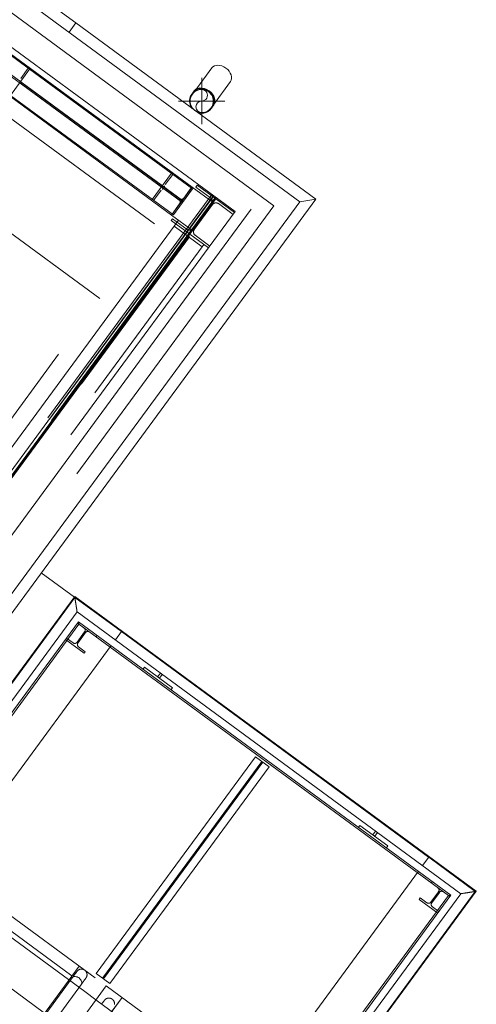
# Model space of a CAD drawing. Header units: metres. Extents: x 135583 to 135939, y 457896 to 458258.
# Tile 554 of 599: x 135743.03 to 135745.01, y 458178.38 to 458182.64. Entities that reach past the tile are written whole.
import ezdxf

# ---------------------------------------------------------------- set-up
doc = ezdxf.new("R2010")
doc.units = ezdxf.units.M
doc.linetypes.add('Hidden', pattern=[4, 2, -2])
doc.layers.add('NIEUWE INSTALLATIE', color=250, linetype='Continuous', lineweight=0)

msp = doc.modelspace()

# ---------------------------------------------------------------- linework, layer by layer
at = {"layer": 'NIEUWE INSTALLATIE'}
for p, q in [((135744.242, 458181.8503), (135734.0878, 458189.3104)), ((135743.2731, 458182.6242), (135735.1159, 458188.6171)), ((135733.9472, 458188.3589), (135743.3761, 458181.4317)), ((135733.9472, 458188.3589), (135743.3761, 458181.4317)), ((135743.2435, 458182.5839), (135743.2731, 458182.6242)), ((135744.3119, 458181.861), (135743.2731, 458182.6242)), ((135743.8611, 458182.4297), (135743.7876, 458182.3296)), ((135743.8177, 458182.1861), (135743.8177, 458182.3861)), ((135743.8682, 458182.2704), (135743.9417, 458182.3705)), ((135743.7177, 458182.2861), (135743.9177, 458182.2861)), ((135740.5973, 458176.8048), (135744.3119, 458181.861)), ((135740.9264, 458177.3373), (135744.242, 458181.8503)), ((135744.242, 458181.8503), (135744.3119, 458181.861)), ((135744.3119, 458181.861), (135744.242, 458181.8503)), ((135743.2666, 458180.1385), (135743.1236, 458180.2436)), ((135743.268, 458180.1417), (135742.6887, 458179.3532)), ((135743.2686, 458180.137), (135743.2667, 458180.1385)), ((135743.2686, 458180.137), (135743.2667, 458180.1385)), ((135745.006, 458178.8648), (135743.268, 458180.1417)), ((135742.7276, 458179.3246), (135743.2783, 458180.0742)), ((135743.2783, 458180.0742), (135744.9385, 458178.8544)), ((135742.7518, 458179.3068), (135743.2847, 458180.0321)), ((135743.2864, 458180.021), (135742.7583, 458179.3021)), ((135744.8965, 458178.848), (135743.2847, 458180.0321)), ((135743.2847, 458180.0321), (135743.2864, 458180.021)), ((135743.2864, 458180.021), (135744.8853, 458178.8463)), ((135744.7998, 458179.0121), (135743.4702, 458179.9889)), ((135744.7998, 458179.0121), (135743.4702, 458179.9889)), ((135743.5704, 458179.8347), (135743.5645, 458179.8266)), ((135743.6913, 458179.7459), (135743.5704, 458179.8347)), ((135743.639, 458179.8098), (135743.6268, 458179.7932)), ((135743.6268, 458179.7932), (135743.6349, 458179.7873)), ((135743.6349, 458179.7873), (135743.647, 458179.8039)), ((135743.6854, 458179.7378), (135743.6913, 458179.7459)), ((135744.5018, 458179.1504), (135744.4959, 458179.1424)), ((135744.6227, 458179.0616), (135744.5018, 458179.1504)), ((135744.5703, 458179.1255), (135744.5582, 458179.109)), ((135744.5663, 458179.1031), (135744.5784, 458179.1196)), ((135744.5582, 458179.109), (135744.5663, 458179.1031)), ((135744.6167, 458179.0535), (135744.6227, 458179.0616)), ((135743.2561, 458178.4984), (135742.6113, 458178.972)), ((135742.6709, 458178.901), (135743.3115, 458178.4304)), ((135742.6709, 458178.901), (135743.3115, 458178.4304)), ((135744.9385, 458178.8544), (135744.3878, 458178.1049)), ((135744.4268, 458178.0763), (135745.006, 458178.8648)), ((135744.8853, 458178.8463), (135744.3572, 458178.1274)), ((135744.3636, 458178.1227), (135744.8965, 458178.848)), ((135744.8853, 458178.8463), (135744.8965, 458178.848)), ((135743.1376, 458178.3372), (135742.4929, 458178.8109)), ((135741.846, 458176.5791), (135743.2874, 458178.5411)), ((135743.2572, 458178.49), (135741.9023, 458176.6459)), ((135741.9413, 458176.6173), (135743.2968, 458178.4624)), ((135743.3115, 458178.4303), (135743.3599, 458178.3948)), ((135743.3599, 458178.3948), (135744.0005, 458177.9241)), ((135743.3599, 458178.3948), (135744.0005, 458177.9241)), ((135743.4728, 458178.4049), (135743.3938, 458178.2974)), ((135743.4728, 458178.4049), (135743.4047, 458178.3122))]:
    msp.add_line(p, q, dxfattribs=at)
at = {"layer": 'NIEUWE INSTALLATIE', "linetype": 'Hidden'}
for p, q in [((135744.1302, 458181.8332), (135734.1049, 458189.1985)), ((135744.1302, 458181.8332), (135734.1049, 458189.1985)), ((135743.9624, 458181.8075), (135734.1306, 458189.0308)), ((135743.9624, 458181.8075), (135734.1306, 458189.0308)), ((135734.3617, 458188.923), (135744.0323, 458181.8182)), ((135734.3617, 458188.923), (135744.0323, 458181.8182)), ((135742.9889, 458182.4855), (135743.0673, 458182.4279)), ((135742.9889, 458182.4855), (135743.0673, 458182.4279)), ((135743.7762, 458181.9133), (135742.9908, 458182.4903)), ((135743.7762, 458181.9133), (135742.9908, 458182.4903)), ((135743.7297, 458181.85), (135742.9443, 458182.427)), ((135743.7297, 458181.85), (135742.9443, 458182.427)), ((135743.7297, 458181.85), (135742.9443, 458182.427)), ((135743.7339, 458181.8557), (135742.9485, 458182.4328)), ((135743.7339, 458181.8557), (135742.9485, 458182.4328)), ((135743.7339, 458181.8557), (135742.9485, 458182.4328)), ((135742.9902, 458182.3108), (135743.0731, 458182.4237)), ((135742.9902, 458182.3108), (135743.0731, 458182.4237)), ((135743.0673, 458182.4279), (135743.0346, 458182.3834)), ((135743.0673, 458182.4279), (135743.0346, 458182.3834)), ((135743.0731, 458182.4237), (135743.0673, 458182.4279)), ((135743.0731, 458182.4237), (135743.0673, 458182.4279)), ((135743.7779, 458181.9059), (135743.0731, 458182.4237)), ((135743.7779, 458181.9059), (135743.0731, 458182.4237)), ((135742.902, 458182.3695), (135743.6874, 458181.7924)), ((135742.902, 458182.3695), (135743.6874, 458181.7924)), ((135743.03, 458182.365), (135743.7348, 458181.8472)), ((135743.03, 458182.365), (135743.7348, 458181.8472)), ((135743.0333, 458182.3695), (135743.7381, 458181.8517)), ((135743.0333, 458182.3695), (135743.7381, 458181.8517)), ((135743.6129, 458181.7541), (135742.8272, 458182.3313)), ((135743.6129, 458181.7541), (135742.8272, 458182.3313)), ((135743.6129, 458181.7541), (135742.8272, 458182.3313)), ((135743.6129, 458181.7541), (135742.8272, 458182.3313)), ((135742.9902, 458182.3108), (135743.695, 458181.793)), ((135742.9902, 458182.3108), (135743.695, 458181.793)), ((135743.6863, 458181.9732), (135743.6034, 458181.8603)), ((135743.6863, 458181.9732), (135743.6034, 458181.8603)), ((135743.6595, 458181.9243), (135743.6922, 458181.9688)), ((135743.6595, 458181.9243), (135743.6922, 458181.9688)), ((135740.7829, 458177.6909), (135743.8617, 458181.8815)), ((135740.7829, 458177.6909), (135743.8617, 458181.8815)), ((135743.6093, 458181.856), (135743.642, 458181.9005)), ((135743.6093, 458181.856), (135743.642, 458181.9005)), ((135743.7762, 458181.9133), (135743.6874, 458181.7924)), ((135743.7762, 458181.9133), (135743.6874, 458181.7924)), ((135743.7779, 458181.9059), (135743.695, 458181.793)), ((135743.7779, 458181.9059), (135743.695, 458181.793)), ((135743.6953, 458181.7928), (135743.7782, 458181.9056)), ((135743.6953, 458181.7928), (135743.7782, 458181.9056)), ((135743.7723, 458181.9099), (135743.7396, 458181.8654)), ((135743.7723, 458181.9099), (135743.7396, 458181.8654)), ((135743.7762, 458181.9133), (135743.867, 458181.8466)), ((135743.7762, 458181.9133), (135743.867, 458181.8466)), ((135743.7782, 458181.9056), (135743.7779, 458181.9058)), ((135743.7782, 458181.9056), (135743.7779, 458181.9058)), ((135743.7983, 458181.9219), (135743.7924, 458181.9138)), ((135743.7983, 458181.9219), (135743.7924, 458181.9138)), ((135743.7924, 458181.9138), (135743.8558, 458181.8672)), ((135743.7924, 458181.9138), (135743.8558, 458181.8672)), ((135743.9594, 458181.8035), (135743.7983, 458181.9219)), ((135743.9594, 458181.8035), (135743.7983, 458181.9219)), ((135743.8685, 458181.8765), (135740.7898, 458177.6859)), ((135743.8685, 458181.8765), (135740.7898, 458177.6859)), ((135740.7909, 458177.685), (135743.8697, 458181.8756)), ((135740.7909, 458177.685), (135743.8697, 458181.8756)), ((135740.799, 458177.6791), (135743.8778, 458181.8697)), ((135740.799, 458177.6791), (135743.8778, 458181.8697)), ((135743.8818, 458181.8667), (135740.8031, 458177.6761)), ((135743.8818, 458181.8667), (135740.8031, 458177.6761)), ((135743.7222, 458181.8416), (135743.6894, 458181.7971)), ((135743.7222, 458181.8416), (135743.6894, 458181.7971)), ((135743.8597, 458181.8421), (135743.7803, 458181.7341)), ((135743.8597, 458181.8421), (135743.7803, 458181.7341)), ((135743.7856, 458181.7302), (135743.8649, 458181.8382)), ((135743.7856, 458181.7302), (135743.8649, 458181.8382)), ((135743.8901, 458181.8421), (135743.9535, 458181.7954)), ((135743.8901, 458181.8421), (135743.9535, 458181.7954)), ((135740.8836, 458177.6169), (135743.9624, 458181.8075)), ((135740.8836, 458177.6169), (135743.9624, 458181.8075)), ((135740.9093, 458177.4492), (135744.1302, 458181.8332)), ((135740.9093, 458177.4492), (135744.1302, 458181.8332)), ((135743.8547, 458181.5764), (135744.0323, 458181.8182)), ((135743.8547, 458181.5764), (135744.0323, 458181.8182)), ((135742.0143, 458179.5782), (135743.6129, 458181.7541)), ((135742.0143, 458179.5782), (135743.6129, 458181.7541)), ((135742.0143, 458179.5782), (135743.6129, 458181.7541)), ((135742.0143, 458179.5782), (135743.6129, 458181.7541)), ((135743.6917, 458181.7768), (135743.6858, 458181.7688)), ((135743.6917, 458181.7768), (135743.6858, 458181.7688)), ((135743.6858, 458181.7688), (135743.847, 458181.6504)), ((135743.6858, 458181.7688), (135743.847, 458181.6504)), ((135743.7782, 458181.7257), (135743.6874, 458181.7924)), ((135743.7782, 458181.7257), (135743.6874, 458181.7924)), ((135743.7552, 458181.7302), (135743.6917, 458181.7768)), ((135743.7552, 458181.7302), (135743.6917, 458181.7768)), ((135743.695, 458181.793), (135743.6953, 458181.7928)), ((135743.695, 458181.793), (135743.6953, 458181.7928)), ((135743.6984, 458181.7438), (135743.7059, 458181.754)), ((135743.6984, 458181.7438), (135743.7059, 458181.754)), ((135743.706, 458181.754), (135743.7178, 458181.7701)), ((135743.706, 458181.754), (135743.7178, 458181.7701)), ((135743.6984, 458181.7438), (135740.8656, 458177.8879)), ((135743.6984, 458181.7438), (135740.8656, 458177.8879)), ((135743.6984, 458181.7438), (135743.8193, 458181.6549)), ((135743.6984, 458181.7438), (135743.8193, 458181.6549)), ((135743.756, 458181.7014), (135740.9232, 458177.8456)), ((135743.756, 458181.7014), (135740.9232, 458177.8456)), ((135743.756, 458181.7014), (135740.9232, 458177.8456)), ((135743.7617, 458181.6972), (135740.9289, 458177.8414)), ((135743.7617, 458181.6972), (135740.9289, 458177.8414)), ((135743.7617, 458181.6972), (135740.9289, 458177.8414)), ((135743.7125, 458181.6278), (135743.7643, 458181.6983)), ((135743.7125, 458181.6278), (135743.7643, 458181.6983)), ((135743.7561, 458181.7041), (135743.7642, 458181.6982)), ((135743.7561, 458181.7041), (135743.7642, 458181.6982)), ((135743.7643, 458181.6983), (135743.7562, 458181.7042)), ((135743.7643, 458181.6983), (135743.7562, 458181.7042)), ((135743.7645, 458181.6986), (135743.7565, 458181.7046)), ((135743.7645, 458181.6986), (135743.7565, 458181.7046)), ((135743.7643, 458181.6983), (135743.7645, 458181.6986)), ((135743.7645, 458181.6986), (135743.7643, 458181.6983)), ((135743.7643, 458181.6983), (135743.7645, 458181.6986)), ((135743.7645, 458181.6986), (135743.7643, 458181.6983)), ((135743.8529, 458181.6584), (135743.7894, 458181.7051)), ((135743.8529, 458181.6584), (135743.7894, 458181.7051)), ((135740.9287, 458177.8386), (135743.7125, 458181.6278)), ((135740.9287, 458177.8386), (135743.7125, 458181.6278)), ((135740.9865, 458177.7991), (135743.8193, 458181.6549)), ((135740.9865, 458177.7991), (135743.8193, 458181.6549)), ((135743.701, 458181.629), (135743.709, 458181.6231)), ((135743.701, 458181.629), (135743.709, 458181.6231)), ((135743.7044, 458181.6337), (135743.7125, 458181.6278)), ((135743.7044, 458181.6337), (135743.7125, 458181.6278)), ((135743.7139, 458181.6297), (135743.7058, 458181.6356)), ((135743.7139, 458181.6297), (135743.7058, 458181.6356)), ((135743.8268, 458181.6652), (135743.8193, 458181.655)), ((135743.8268, 458181.6652), (135743.8193, 458181.655)), ((135743.8547, 458181.5764), (135740.8056, 458177.4262)), ((135743.8547, 458181.5764), (135740.8056, 458177.4262)), ((135742.6026, 458179.2304), (135743.2687, 458180.137)), ((135742.6026, 458179.2304), (135743.2687, 458180.137)), ((135743.4701, 458179.989), (135743.2687, 458180.137)), ((135743.4701, 458179.989), (135743.2687, 458180.137)), ((135743.28, 458180.0257), (135743.2864, 458180.021)), ((135743.28, 458180.0257), (135743.2864, 458180.021)), ((135743.3111, 458179.9879), (135743.278, 458179.9428)), ((135743.3111, 458179.9879), (135743.278, 458179.9428)), ((135743.282, 458179.9398), (135743.3152, 458179.9849)), ((135743.282, 458179.9398), (135743.3152, 458179.9849)), ((135743.3606, 458179.9665), (135743.3653, 458179.9729)), ((135743.3606, 458179.9665), (135743.3653, 458179.9729)), ((135743.4701, 458179.989), (135743.444, 458179.9535)), ((135743.4701, 458179.989), (135743.444, 458179.9535)), ((135743.4257, 458179.9285), (135742.7153, 458178.9615)), ((135743.4257, 458179.9285), (135742.7153, 458178.9615)), ((135743.2279, 458179.9548), (135743.3085, 458179.8956)), ((135743.2279, 458179.9548), (135743.3085, 458179.8956)), ((135743.2612, 458179.9402), (135743.2326, 458179.9612)), ((135743.2612, 458179.9402), (135743.2326, 458179.9612)), ((135743.3132, 458179.902), (135743.2846, 458179.923)), ((135743.3132, 458179.902), (135743.2846, 458179.923)), ((135743.3085, 458179.8956), (135743.3132, 458179.902)), ((135743.3085, 458179.8956), (135743.3132, 458179.902)), ((135744.0508, 458179.4475), (135743.3611, 458178.5088)), ((135744.0508, 458179.4475), (135743.3611, 458178.5088)), ((135744.0783, 458179.4273), (135743.3886, 458178.4886)), ((135744.0783, 458179.4273), (135743.3886, 458178.4886)), ((135744.0821, 458179.4245), (135743.3924, 458178.4858)), ((135744.0821, 458179.4245), (135743.3924, 458178.4858)), ((135744.0508, 458179.4475), (135744.1096, 458179.4043)), ((135744.0508, 458179.4475), (135744.1096, 458179.4043)), ((135743.4199, 458178.4656), (135744.1096, 458179.4043)), ((135743.4199, 458178.4656), (135744.1096, 458179.4043)), ((135743.3559, 458178.4908), (135742.5742, 458179.0651)), ((135744.7739, 458178.9767), (135744.7999, 458179.0121)), ((135744.7739, 458178.9767), (135744.7999, 458179.0121)), ((135745.0013, 458178.864), (135744.7999, 458179.0121)), ((135745.0013, 458178.864), (135744.7999, 458179.0121)), ((135744.0006, 458177.9241), (135744.7554, 458178.9516)), ((135744.0006, 458177.9241), (135744.7554, 458178.9516)), ((135744.8159, 458178.9072), (135744.8112, 458178.9008)), ((135744.8159, 458178.9072), (135744.8112, 458178.9008)), ((135745.0013, 458178.864), (135744.3353, 458177.9575)), ((135745.0013, 458178.864), (135744.3353, 458177.9575)), ((135744.8423, 458178.863), (135744.8092, 458178.8178)), ((135744.8423, 458178.863), (135744.8092, 458178.8178)), ((135744.8132, 458178.8149), (135744.8464, 458178.86)), ((135744.8132, 458178.8149), (135744.8464, 458178.86)), ((135744.7638, 458178.8363), (135744.7591, 458178.8298)), ((135744.7638, 458178.8363), (135744.7591, 458178.8298)), ((135744.7591, 458178.8298), (135744.8396, 458178.7706)), ((135744.7591, 458178.8298), (135744.8396, 458178.7706)), ((135744.7924, 458178.8153), (135744.7638, 458178.8363)), ((135744.7924, 458178.8153), (135744.7638, 458178.8363)), ((135744.8853, 458178.8463), (135744.8917, 458178.8416)), ((135744.8853, 458178.8463), (135744.8917, 458178.8416)), ((135744.8444, 458178.7771), (135744.8158, 458178.7981)), ((135744.8444, 458178.7771), (135744.8158, 458178.7981)), ((135741.8355, 458176.4213), (135743.3559, 458178.4908)), ((135743.4199, 458178.4656), (135743.3611, 458178.5088)), ((135743.4199, 458178.4656), (135743.3611, 458178.5088)), ((135743.4043, 458178.4552), (135741.8839, 458176.3857)), ((135744.186, 458177.8809), (135743.4043, 458178.4552))]:
    msp.add_line(p, q, dxfattribs=at)
at = {"layer": 'NIEUWE INSTALLATIE', "flags": 128}
for points in [[(135743.775, 458182.2558), (135743.7738, 458182.2575), (135743.7727, 458182.2593), (135743.7716, 458182.2611), (135743.7707, 458182.263), (135743.7698, 458182.2649), (135743.769, 458182.2668), (135743.7682, 458182.2688), (135743.7676, 458182.2708), (135743.767, 458182.2728), (135743.7665, 458182.2748), (135743.7661, 458182.2769), (135743.7658, 458182.279), (135743.7655, 458182.281), (135743.7654, 458182.2831), (135743.7653, 458182.2852), (135743.7653, 458182.2873), (135743.7654, 458182.2894), (135743.7656, 458182.2915), (135743.7658, 458182.2936), (135743.7662, 458182.2956), (135743.7666, 458182.2977), (135743.7671, 458182.2997), (135743.7677, 458182.3017), (135743.7683, 458182.3037), (135743.7691, 458182.3057), (135743.7699, 458182.3076), (135743.7708, 458182.3095), (135743.7718, 458182.3114), (135743.7728, 458182.3132), (135743.7739, 458182.315), (135743.7751, 458182.3167)], [(135743.7755, 458182.3171), (135743.7759, 458182.3177), (135743.7765, 458182.3185), (135743.7772, 458182.3195), (135743.7777, 458182.3202), (135743.7782, 458182.3209), (135743.7788, 458182.3216), (135743.7794, 458182.3225), (135743.7801, 458182.3234), (135743.7808, 458182.3244), (135743.7815, 458182.3254), (135743.7823, 458182.3265), (135743.7832, 458182.3277), (135743.7841, 458182.3289), (135743.785, 458182.3302), (135743.7856, 458182.331)], [(135743.8701, 458182.269), (135743.8691, 458182.2677), (135743.8682, 458182.2664), (135743.8673, 458182.2652), (135743.8665, 458182.2641), (135743.8657, 458182.263), (135743.8649, 458182.262), (135743.8642, 458182.261), (135743.8636, 458182.2601), (135743.863, 458182.2593), (135743.8624, 458182.2586), (135743.8619, 458182.2579), (135743.8615, 458182.2573), (135743.8608, 458182.2563), (135743.8603, 458182.2556)], [(135743.8599, 458182.2551), (135743.8586, 458182.2534), (135743.8573, 458182.2518), (135743.8559, 458182.2503), (135743.8544, 458182.2488), (135743.8529, 458182.2473), (135743.8513, 458182.246), (135743.8497, 458182.2446), (135743.848, 458182.2434), (135743.8463, 458182.2422), (135743.8445, 458182.2411), (135743.8427, 458182.2401), (135743.8408, 458182.2391), (135743.8389, 458182.2382), (135743.837, 458182.2374), (135743.835, 458182.2367), (135743.833, 458182.236), (135743.831, 458182.2355), (135743.829, 458182.235), (135743.8269, 458182.2345), (135743.8248, 458182.2342), (135743.8228, 458182.234), (135743.8207, 458182.2338), (135743.8186, 458182.2337), (135743.8165, 458182.2337), (135743.8144, 458182.2338), (135743.8123, 458182.234), (135743.8102, 458182.2343), (135743.8082, 458182.2346), (135743.8061, 458182.235), (135743.8041, 458182.2355), (135743.8021, 458182.2361), (135743.8001, 458182.2368)], [(135743.2779, 458178.5182), (135743.2778, 458178.5181), (135743.2777, 458178.5179), (135743.2774, 458178.5176), (135743.2771, 458178.5171), (135743.2767, 458178.5166), (135743.2762, 458178.5159), (135743.2755, 458178.515), (135743.2748, 458178.5141), (135743.2741, 458178.513), (135743.2732, 458178.5118), (135743.2722, 458178.5105), (135743.2712, 458178.5091), (135743.27, 458178.5075), (135743.2688, 458178.5059), (135743.2675, 458178.5041), (135743.2661, 458178.5022), (135743.2647, 458178.5002), (135743.2632, 458178.4982), (135743.2616, 458178.496), (135743.2599, 458178.4937), (135743.2582, 458178.4914), (135743.2575, 458178.4905)], [(135743.2741, 458178.513), (135743.2747, 458178.5139), (135743.2754, 458178.5149), (135743.2761, 458178.5157), (135743.2766, 458178.5165), (135743.277, 458178.5171), (135743.2774, 458178.5175), (135743.2776, 458178.5179), (135743.2778, 458178.5181), (135743.2779, 458178.5182)], [(135743.2779, 458178.5182), (135743.2784, 458178.5189), (135743.2791, 458178.5197), (135743.2797, 458178.5204), (135743.2804, 458178.5211), (135743.2811, 458178.5218), (135743.2818, 458178.5224), (135743.2826, 458178.523), (135743.2833, 458178.5236), (135743.2841, 458178.5241), (135743.285, 458178.5246), (135743.2858, 458178.5251), (135743.2867, 458178.5255), (135743.2875, 458178.526), (135743.2884, 458178.5263), (135743.2893, 458178.5267), (135743.2902, 458178.527), (135743.2912, 458178.5272), (135743.2921, 458178.5275), (135743.2931, 458178.5276), (135743.294, 458178.5278), (135743.295, 458178.5279), (135743.2959, 458178.528), (135743.2969, 458178.528), (135743.2979, 458178.528), (135743.2988, 458178.528), (135743.2998, 458178.5279), (135743.3008, 458178.5278), (135743.3017, 458178.5276), (135743.3027, 458178.5274), (135743.3036, 458178.5272), (135743.3045, 458178.5269), (135743.3054, 458178.5266), (135743.3063, 458178.5263), (135743.3072, 458178.5259), (135743.3081, 458178.5255), (135743.309, 458178.525), (135743.3098, 458178.5246), (135743.3104, 458178.5242)], [(135743.3128, 458178.5224), (135743.3131, 458178.5221), (135743.3138, 458178.5215), (135743.3145, 458178.5208), (135743.3152, 458178.5201), (135743.3158, 458178.5194), (135743.3164, 458178.5186), (135743.317, 458178.5178), (135743.3176, 458178.5171), (135743.3181, 458178.5162), (135743.3185, 458178.5154), (135743.319, 458178.5145), (135743.3194, 458178.5137), (135743.3198, 458178.5128), (135743.3201, 458178.5119), (135743.3204, 458178.5109), (135743.3207, 458178.51), (135743.3209, 458178.5091), (135743.3211, 458178.5081), (135743.3212, 458178.5072), (135743.3214, 458178.5062), (135743.3214, 458178.5053), (135743.3215, 458178.5043), (135743.3215, 458178.5033), (135743.3214, 458178.5024), (135743.3213, 458178.5014), (135743.3212, 458178.5004), (135743.3211, 458178.4995), (135743.3209, 458178.4985), (135743.3206, 458178.4976), (135743.3204, 458178.4967), (135743.3201, 458178.4958), (135743.3197, 458178.4949), (135743.3193, 458178.494), (135743.3189, 458178.4931), (135743.3185, 458178.4922), (135743.318, 458178.4914), (135743.3175, 458178.4906), (135743.3169, 458178.4898), (135743.3168, 458178.4896)], [(135743.2968, 458178.4624), (135743.2982, 458178.4643), (135743.2999, 458178.4666), (135743.3015, 458178.4688), (135743.303, 458178.4709), (135743.3045, 458178.4729), (135743.3059, 458178.4748), (135743.3073, 458178.4766), (135743.3085, 458178.4783), (135743.3097, 458178.4799), (135743.3108, 458178.4814), (135743.3118, 458178.4827), (135743.3127, 458178.484), (135743.3135, 458178.4851), (135743.3142, 458178.4861), (135743.3149, 458178.487), (135743.3154, 458178.4877), (135743.3159, 458178.4883), (135743.3162, 458178.4888), (135743.3165, 458178.4892), (135743.3167, 458178.4895), (135743.3168, 458178.4896)], [(135743.3168, 458178.4896), (135743.3167, 458178.4895), (135743.3166, 458178.4893), (135743.3164, 458178.489), (135743.316, 458178.4885), (135743.3156, 458178.488), (135743.3151, 458178.4873), (135743.3145, 458178.4864), (135743.3138, 458178.4855), (135743.313, 458178.4844), (135743.3127, 458178.484)], [(135743.3966, 458178.3927), (135743.3965, 458178.3926), (135743.3964, 458178.3924), (135743.3962, 458178.3921), (135743.3958, 458178.3916), (135743.3954, 458178.3911), (135743.3949, 458178.3903), (135743.3943, 458178.3895), (135743.3936, 458178.3886), (135743.3928, 458178.3875), (135743.3919, 458178.3863), (135743.3909, 458178.385), (135743.3899, 458178.3836), (135743.3888, 458178.382), (135743.3875, 458178.3803), (135743.3862, 458178.3786), (135743.3849, 458178.3767), (135743.3834, 458178.3747)], [(135743.3928, 458178.3875), (135743.3933, 458178.3882), (135743.394, 458178.3892), (135743.3947, 458178.3901), (135743.3952, 458178.3908), (135743.3957, 458178.3914), (135743.396, 458178.3919), (135743.3963, 458178.3923), (135743.3965, 458178.3925), (135743.3966, 458178.3926)], [(135743.3966, 458178.3927), (135743.3972, 458178.3934), (135743.3978, 458178.3942), (135743.3984, 458178.3949), (135743.3991, 458178.3956), (135743.3998, 458178.3962), (135743.4005, 458178.3969), (135743.4013, 458178.3975), (135743.4021, 458178.3981), (135743.4029, 458178.3986), (135743.4037, 458178.3991), (135743.4045, 458178.3996), (135743.4054, 458178.4), (135743.4063, 458178.4004), (135743.4072, 458178.4008), (135743.4081, 458178.4011), (135743.409, 458178.4015), (135743.4099, 458178.4017), (135743.4108, 458178.4019), (135743.4118, 458178.4021), (135743.4127, 458178.4023), (135743.4137, 458178.4024), (135743.4147, 458178.4025), (135743.4156, 458178.4025), (135743.4166, 458178.4025), (135743.4176, 458178.4025), (135743.4185, 458178.4024), (135743.4195, 458178.4023), (135743.4204, 458178.4021), (135743.4214, 458178.4019), (135743.4223, 458178.4017), (135743.4233, 458178.4014), (135743.4242, 458178.4011), (135743.4251, 458178.4008), (135743.426, 458178.4004), (135743.4268, 458178.4), (135743.4277, 458178.3995), (135743.4285, 458178.399), (135743.4293, 458178.3985), (135743.4301, 458178.398), (135743.4303, 458178.3978)], [(135743.4303, 458178.3978), (135743.4311, 458178.3972), (135743.4319, 458178.3966), (135743.4326, 458178.396), (135743.4333, 458178.3953), (135743.4339, 458178.3946), (135743.4346, 458178.3939), (135743.4352, 458178.3931), (135743.4357, 458178.3923), (135743.4363, 458178.3915), (135743.4368, 458178.3907), (135743.4373, 458178.3899), (135743.4377, 458178.389), (135743.4381, 458178.3881), (135743.4385, 458178.3873), (135743.4388, 458178.3863), (135743.4391, 458178.3854), (135743.4394, 458178.3845), (135743.4396, 458178.3836), (135743.4398, 458178.3826), (135743.44, 458178.3817), (135743.4401, 458178.3807), (135743.4402, 458178.3797), (135743.4402, 458178.3788), (135743.4402, 458178.3778), (135743.4402, 458178.3768), (135743.4401, 458178.3759), (135743.44, 458178.3749)]]:
    msp.add_lwpolyline(points, dxfattribs=at)
at = {"layer": 'NIEUWE INSTALLATIE'}
for start, end in [(53.696, 216.9686), (250.4234, 53.696)]:
    msp.add_arc((135743.8177, 458182.2861), 0.0524, start, end, dxfattribs=at)
at = {"layer": 'NIEUWE INSTALLATIE', "linetype": 'Hidden'}
for centre in [(135743.2683, 458179.9499), (135743.2683, 458179.9499), (135744.7995, 458178.8249), (135744.7995, 458178.8249)]:
    msp.add_arc(centre, 0.012, 233.696, 323.696, dxfattribs=at)
at = {"layer": 'NIEUWE INSTALLATIE'}
for centre, major_axis, ratio, start_param, end_param in [((135743.9014, 458182.4001), (-0.0403, 0.0296), 0.707107, 4.712389, 6.283185), ((135743.9014, 458182.4001), (-0.0403, 0.0296), 0.707107, 3.141593, 4.712389), ((135743.8177, 458182.2861), (0, 0.05), 1, 4.712389, 7.853982), ((135743.8279, 458182.3), (-0.0422, 0.031), 0.707107, 4.712389, 6.47777), ((135743.8279, 458182.3), (-0.0403, 0.0296), 0.707107, 4.712389, 6.283185), ((135743.8177, 458182.3111), (0.0131, 0.0213), 1, 3.695167, 6.83676), ((135743.8279, 458182.3), (-0.0403, 0.0296), 0.707107, 3.141593, 4.712389), ((135743.8279, 458182.3), (-0.0422, 0.031), 0.707107, 3.141593, 4.712389), ((135743.8177, 458182.2861), (-0.0453, 0.0212), 1, 0.438029, 3.579622), ((135743.8177, 458182.2611), (-0.0249, 0.0025), 1, 4.811087, 7.952679)]:
    msp.add_ellipse(centre, major_axis=major_axis, ratio=ratio, start_param=start_param, end_param=end_param, dxfattribs=at)
at = {"layer": 'NIEUWE INSTALLATIE', "linetype": 'Hidden'}
for centre, major_axis, ratio, start_param, end_param in [((135743.6503, 458181.8944), (0.0071, 0.00967), 0.857493, 0, 1.047198), ((135743.6503, 458181.8944), (0.0071, 0.00967), 0.857493, 0, 1.047198), ((135743.6677, 458181.9182), (0.0071, 0.00967), 0.857493, 2.094395, 3.141593), ((135743.6677, 458181.9182), (0.0071, 0.00967), 0.857493, 2.094395, 3.141593), ((135743.7139, 458181.8477), (0.0071, 0.00967), 0.857493, 4.712389, 6.283185), ((135743.7139, 458181.8477), (0.0071, 0.00967), 0.857493, 4.712389, 6.283185), ((135743.7313, 458181.8715), (0.0071, 0.00967), 0.857493, 3.141593, 4.712389), ((135743.7313, 458181.8715), (0.0071, 0.00967), 0.857493, 3.141593, 4.712389), ((135743.8452, 458181.8527), (-0.0055, 0.0172), 1, 3.771054, 5.34185), ((135743.8452, 458181.8527), (-0.0055, 0.0172), 1, 3.771054, 5.34185), ((135743.8794, 458181.8276), (0.0179, 0.0014), 1, 0.861285, 2.432081), ((135743.8794, 458181.8276), (0.0179, 0.0014), 1, 0.861285, 2.432081), ((135743.7658, 458181.7447), (0.0103, 0.0147), 1, 3.118782, 4.689578), ((135743.7658, 458181.7447), (0.0103, 0.0147), 1, 3.118782, 4.689578), ((135743.8001, 458181.7196), (0.0138, 0.0116), 1, 1.807559, 3.378355), ((135743.8001, 458181.7196), (0.0138, 0.0116), 1, 1.807559, 3.378355), ((135743.3015, 458179.995), (-0.0119, -0.0018), 1, 2.356195, 3.926991), ((135743.3015, 458179.995), (-0.0119, -0.0018), 1, 2.356195, 3.926991), ((135743.3248, 458179.9778), (-0.0119, -0.0018), 1, 3.926991, 5.497787), ((135743.3248, 458179.9778), (-0.0119, -0.0018), 1, 3.926991, 5.497787), ((135743.2917, 458179.9327), (0.0045, -0.0111), 1, 3.695167, 5.265963), ((135743.2917, 458179.9327), (0.0045, -0.0111), 1, 3.695167, 5.265963), ((135744.8327, 458178.8701), (-0.0119, -0.0018), 1, 2.356195, 3.926991), ((135744.8327, 458178.8701), (-0.0119, -0.0018), 1, 2.356195, 3.926991), ((135744.856, 458178.8529), (-0.0119, -0.0018), 1, 3.926991, 5.497787), ((135744.856, 458178.8529), (-0.0119, -0.0018), 1, 3.926991, 5.497787), ((135744.8229, 458178.8078), (0.0045, -0.0111), 1, 3.695167, 5.265963), ((135744.8229, 458178.8078), (0.0045, -0.0111), 1, 3.695167, 5.265963)]:
    msp.add_ellipse(centre, major_axis=major_axis, ratio=ratio, start_param=start_param, end_param=end_param, dxfattribs=at)
at = {"layer": 'NIEUWE INSTALLATIE'}
for points, knots in [([(135743.268, 458180.1417), (135743.268, 458180.1417), (135743.268, 458180.1411), (135743.2683, 458180.1392), (135743.2686, 458180.1372), (135743.269, 458180.1352), (135743.2692, 458180.1333), (135743.2695, 458180.1313), (135743.2699, 458180.1291), (135743.2702, 458180.1267), (135743.2705, 458180.1248), (135743.2708, 458180.1229), (135743.2711, 458180.1208), (135743.2715, 458180.1188), (135743.2718, 458180.1167), (135743.2721, 458180.1145), (135743.2724, 458180.1123), (135743.2728, 458180.1101), (135743.2731, 458180.1079), (135743.2735, 458180.1057), (135743.2738, 458180.1035), (135743.2741, 458180.1013), (135743.2745, 458180.0992), (135743.2748, 458180.0971), (135743.2751, 458180.095), (135743.2754, 458180.093), (135743.2757, 458180.091), (135743.276, 458180.0892), (135743.2764, 458180.0867), (135743.2767, 458180.0845), (135743.277, 458180.0825), (135743.2773, 458180.0806), (135743.2776, 458180.0786), (135743.2779, 458180.0766), (135743.2782, 458180.0747), (135743.2783, 458180.0742), (135743.2783, 458180.0742)], [-1, -1, -1, -1, -0.916667, -0.875, -0.833333, -0.791667, -0.770833, -0.75, -0.708333, -0.6875, -0.666667, -0.645833, -0.625, -0.604167, -0.583333, -0.5625, -0.541667, -0.520833, -0.5, -0.479167, -0.458333, -0.4375, -0.416667, -0.395833, -0.375, -0.354167, -0.333333, -0.3125, -0.291667, -0.25, -0.229167, -0.208333, -0.166667, -0.125, -0.083333, 0, 0, 0, 0]), ([(135744.9385, 458178.8544), (135744.9385, 458178.8544), (135744.9391, 458178.8545), (135744.941, 458178.8548), (135744.9429, 458178.8551), (135744.945, 458178.8554), (135744.9469, 458178.8557), (135744.9489, 458178.856), (135744.9516, 458178.8564), (135744.9547, 458178.8569), (135744.9573, 458178.8573), (135744.9593, 458178.8576), (135744.9614, 458178.8579), (135744.9635, 458178.8583), (135744.9657, 458178.8586), (135744.9678, 458178.8589), (135744.9701, 458178.8592), (135744.9723, 458178.8596), (135744.9745, 458178.8599), (135744.9767, 458178.8603), (135744.9789, 458178.8606), (135744.981, 458178.8609), (135744.9831, 458178.8613), (135744.9852, 458178.8616), (135744.9872, 458178.8619), (135744.9891, 458178.8622), (135744.991, 458178.8625), (135744.9934, 458178.8628), (135744.9956, 458178.8632), (135744.9976, 458178.8635), (135744.9995, 458178.8638), (135745.0016, 458178.8641), (135745.0035, 458178.8644), (135745.0054, 458178.8647), (135745.006, 458178.8648), (135745.006, 458178.8648)], [0, 0, 0, 0, 0.083333, 0.125, 0.166667, 0.208333, 0.229167, 0.25, 0.291667, 0.333333, 0.354167, 0.375, 0.395833, 0.416667, 0.4375, 0.458333, 0.479167, 0.5, 0.520833, 0.541667, 0.5625, 0.583333, 0.604167, 0.625, 0.645833, 0.666667, 0.6875, 0.708333, 0.75, 0.770833, 0.791667, 0.833333, 0.875, 0.916667, 1, 1, 1, 1]), ([(135743.2867, 458178.4895), (135743.2842, 458178.4913), (135743.2786, 458178.4944), (135743.2699, 458178.4962), (135743.2623, 458178.4949), (135743.2588, 458178.4922), (135743.2575, 458178.4905)], [0, 0, 0, 0, 0.125, 0.25, 0.375, 0.4999864, 0.4999864, 0.4999864, 0.4999864]), ([(135743.2964, 458178.4619), (135743.2977, 458178.4636), (135743.2992, 458178.4678), (135743.2982, 458178.4754), (135743.2939, 458178.4832), (135743.2893, 458178.4876), (135743.2867, 458178.4895)], [0.5000136, 0.5000136, 0.5000136, 0.5000136, 0.625, 0.75, 0.875, 1, 1, 1, 1])]:
    msp.add_open_spline(points, degree=3, knots=knots, dxfattribs=at)

doc.saveas('drawing.dxf')
